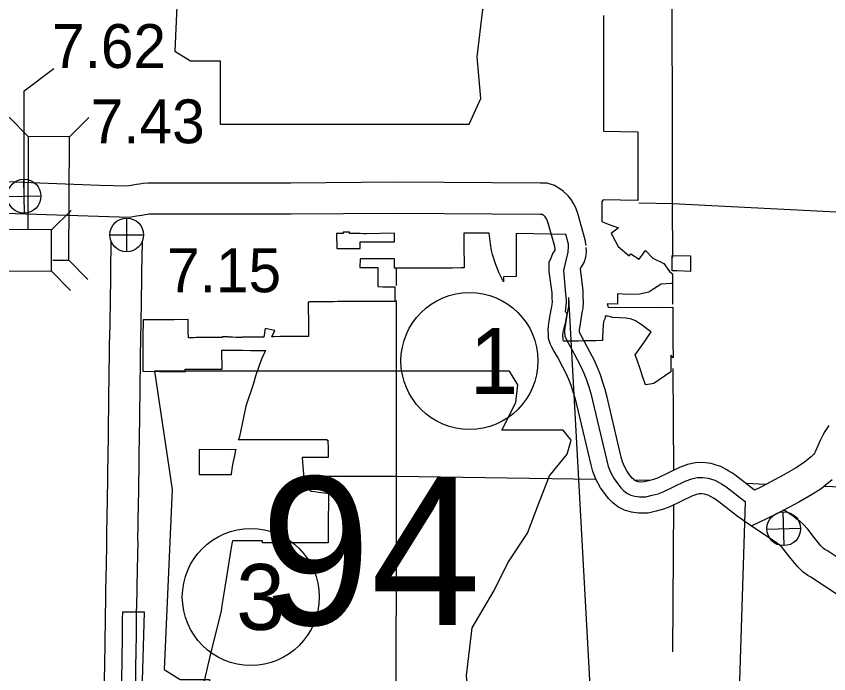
# Model space of a CAD drawing. Extents: x 77230 to 630905, y 790554 to 1662844.
# Drawn here: x 257973 to 273631, y 1561041 to 1573702 of the extents above; entities that cross this region are included whole.
import ezdxf

# ---------------------------------------------------------------- set-up
doc = ezdxf.new("R2010")
doc.units = 0
for name, color, linetype in [('Level 12', 7, 'Continuous'), ('Level 16', 7, 'Continuous'), ('Level 19', 7, 'Continuous'), ('Level 22', 7, 'Continuous'), ('Level 24', 7, 'Continuous'), ('Level 31', 7, 'Continuous'), ('Level 32', 7, 'Continuous'), ('Level 33', 7, 'Continuous'), ('Level 34', 7, 'Continuous'), ('Level 41', 7, 'Continuous')]:
    doc.layers.add(name, color=color, linetype=linetype)

msp = doc.modelspace()

# ---------------------------------------------------------------- linework, layer by layer
at = {"layer": 'Level 12'}
for points in [[(269292, 1573719), (269292, 1573484), (269291, 1572832), (269290, 1572832), (269290, 1572810), (269288, 1572810), (269288, 1572516), (269288, 1572510)], [(269288, 1572510), (269287, 1571489), (269954, 1571475), (269952, 1570152), (269285, 1570168), (269281, 1570168), (269257, 1570134), (269259, 1569896), (269260, 1569776), (269260, 1569750), (269381, 1569701), (269579, 1569627), (269438, 1569516), (269465, 1569474), (269575, 1569265), (269787, 1569086), (269816, 1569126), (269980, 1569024), (270102, 1569188), (270242, 1569044), (270452, 1568939), (270560, 1568788), (270617, 1568741), (270619, 1568611), (270619, 1568562), (270615, 1568561), (270596, 1568558), (270399, 1568546), (270262, 1568456), (270163, 1568390), (269984, 1568350), (269768, 1568346), (269557, 1568357), (269557, 1568306), (269558, 1568157), (269362, 1568162), (269380, 1568100), (270306, 1568094), (270623, 1568098), (270625, 1567700), (270628, 1567453), (270628, 1567418), (270631, 1567121), (270587, 1567173), (270586, 1567134), (270586, 1567109), (270586, 1566856), (270262, 1566631), (270192, 1566620), (270097, 1566604), (270043, 1566770), (270002, 1566891), (269932, 1567098), (269903, 1567179), (270067, 1567416), (270092, 1567452), (270210, 1567622), (270179, 1567647), (270015, 1567768), (269997, 1567780), (269967, 1567797), (269904, 1567837), (269828, 1567871), (269729, 1567891), (269469, 1567903), (269399, 1567919), (269375, 1567925), (269320, 1567926), (269319, 1567888), (269289, 1567823), (269280, 1567659), (269272, 1567505), (269269, 1567465), (269269, 1567455), (269252, 1567455), (269141, 1567453), (269045, 1567452), (269031, 1567451), (268999, 1567451), (268921, 1567449), (268811, 1567447), (268548, 1567444), (268522, 1567444), (268515, 1567476), (268511, 1567504), (268508, 1567532), (268508, 1567560), (268509, 1567588), (268509, 1567592), (268510, 1567597), (268512, 1567616), (268516, 1567644), (268563, 1567827), (268591, 1567966), (268586, 1567981), (268588, 1567981), (268559, 1568008), (268577, 1568191), (268576, 1568229), (268558, 1568427)], [(268558, 1568427), (268526, 1568804), (268531, 1568808), (268524, 1568808), (268578, 1569025), (268609, 1569159), (268613, 1569274), (268615, 1569310), (268568, 1569481), (268563, 1569499), (267939, 1569511), (267607, 1569516), (267608, 1569341), (267609, 1568956), (267609, 1568836), (267609, 1568690), (267363, 1568683), (267361, 1568586), (267270, 1568766), (267245, 1568840), (267209, 1568936), (267152, 1569113), (267133, 1569192), (267115, 1569317), (267084, 1569526), (266599, 1569526), (266599, 1569441), (266600, 1569352), (266601, 1569264), (266601, 1569194), (266601, 1569124), (266603, 1569053), (266603, 1568969), (266603, 1568855), (266540, 1568855), (266383, 1568853), (266348, 1568853), (266312, 1568853), (266242, 1568852), (266172, 1568852), (266120, 1568851), (266102, 1568852), (266032, 1568851), (265961, 1568850), (265947, 1568851), (265891, 1568850), (265821, 1568850), (265751, 1568849), (265737, 1568849), (265727, 1568849), (265680, 1568849), (265610, 1568849), (265540, 1568850), (265470, 1568850), (265400, 1568850), (265288, 1568851), (265265, 1568851), (265265, 1568867), (265264, 1569031), (264598, 1569030), (264597, 1568865), (264645, 1568865), (264730, 1568866), (264814, 1568866), (264942, 1568866), (264940, 1568704), (264940, 1568600), (264941, 1568496), (265036, 1568492), (265131, 1568493), (265241, 1568494), (265268, 1568494), (265269, 1568378), (265270, 1568230), (265271, 1568206), (265208, 1568208), (265123, 1568207), (265030, 1568207), (264938, 1568207), (264849, 1568207), (264764, 1568207), (264679, 1568207), (264609, 1568207), (264595, 1568207), (264510, 1568206), (264426, 1568206), (264341, 1568206), (264280, 1568206), (264257, 1568206), (264172, 1568206), (264088, 1568205), (264003, 1568205), (263979, 1568205), (263952, 1568205), (263918, 1568205), (263839, 1568205), (263789, 1568204), (263630, 1568201), (263630, 1568198), (263599, 1568198)], [(263599, 1568198), (263599, 1568173), (263599, 1568169), (263600, 1568074), (263601, 1567994), (263602, 1567915), (263603, 1567835), (263604, 1567756), (263605, 1567676), (263606, 1567532), (263519, 1567532), (263454, 1567532), (263374, 1567532), (263295, 1567532), (263215, 1567532), (263135, 1567532), (263056, 1567532), (262939, 1567531), (262899, 1567527), (262953, 1567650), (262772, 1567689), (262772, 1567687), (262743, 1567524), (262699, 1567524), (262638, 1567524), (262624, 1567524), (262577, 1567524), (262516, 1567524), (262502, 1567524), (262448, 1567524), (262387, 1567524), (262336, 1567524), (262326, 1567524), (262327, 1567517), (262266, 1567517), (262204, 1567518), (262143, 1567519), (262057, 1567519), (262058, 1567528), (261938, 1567526), (261938, 1567518), (261742, 1567517), (261596, 1567513), (261437, 1567513), (261400, 1567511), (261289, 1567511), (261287, 1567624), (261287, 1567707), (261286, 1567767), (261284, 1567831), (261283, 1567863), (261013, 1567857), (260416, 1567855), (260413, 1567518), (260412, 1567360), (260412, 1567310), (260411, 1567261), (260410, 1566964), (260410, 1566865), (260737, 1566862), (261225, 1566857), (261225, 1566909), (261278, 1566909), (261345, 1566909), (261940, 1566908), (261937, 1567273), (262339, 1567269), (262486, 1567268), (262626, 1567267), (262652, 1567266), (262778, 1567265), (262698, 1567098), (262655, 1566974), (262641, 1566937), (262581, 1566772), (262536, 1566611), (262399, 1566196), (262271, 1565580), (262259, 1565580), (262251, 1565550), (262278, 1565550), (262298, 1565549), (262315, 1565549), (262361, 1565549), (262384, 1565549), (262411, 1565549), (262433, 1565549), (262461, 1565549), (262483, 1565549), (262512, 1565549), (262533, 1565549), (262562, 1565549), (262582, 1565549), (262611, 1565550), (262633, 1565550), (262661, 1565550), (262684, 1565550), (262712, 1565550), (262721, 1565550), (262736, 1565550)], [(262736, 1565550), (262762, 1565550), (262783, 1565550), (262812, 1565550), (262833, 1565550), (262861, 1565550), (262885, 1565550), (262934, 1565550), (262955, 1565550), (262965, 1565550), (262984, 1565550), (263005, 1565550), (263056, 1565550), (263078, 1565550), (263106, 1565550), (263128, 1565550), (263157, 1565550), (263178, 1565550), (263208, 1565550), (263229, 1565550), (263266, 1565550), (263288, 1565550), (263334, 1565550), (263356, 1565551), (263457, 1565551), (263593, 1565551), (263617, 1565551), (263701, 1565551), (263957, 1565551), (263958, 1565541), (263980, 1565541), (263983, 1565373), (263985, 1565221), (263985, 1565203), (263619, 1565206), (263480, 1565207), (263495, 1565029), (263507, 1564886), (263509, 1564857), (263521, 1564711), (263574, 1564648), (263606, 1564608), (263649, 1564557), (263658, 1564556), (263727, 1564547), (263800, 1564537), (263962, 1564515), (263988, 1564512), (263988, 1564338), (263988, 1564273), (263988, 1564208), (263987, 1564143), (263987, 1564073), (263987, 1564013), (263987, 1563948), (263987, 1563883), (263987, 1563801), (263987, 1563741), (263986, 1563560), (262718, 1563560), (262718, 1563601), (262676, 1563600), (262232, 1563597), (262200, 1563598), (262155, 1563597), (262138, 1563597), (262134, 1563574), (262129, 1563541), (262127, 1563533), (262123, 1563511), (262095, 1563348), (262026, 1562908), (261955, 1562472), (261936, 1562356), (261920, 1562252), (261916, 1562223), (261913, 1562223), (261801, 1561765), (261706, 1561374), (261591, 1560901)], [(260407, 1560906), (260447, 1562228), (260422, 1562228), (260358, 1562228), (260293, 1562228), (260228, 1562229), (260163, 1562229), (260054, 1562229), (260019, 1562229), (260018, 1562195), (260017, 1562129), (260017, 1562089), (260015, 1561981), (260015, 1561980), (260011, 1561737), (259999, 1560907)]]:
    msp.add_lwpolyline(points, dxfattribs=at)
for points in [[(264598, 1569231), (264599, 1569359), (265261, 1569359), (265260, 1569523), (264721, 1569515), (264666, 1569515), (264599, 1569516), (264558, 1569516), (264392, 1569517), (264392, 1569543), (264275, 1569543), (264275, 1569518), (264269, 1569518), (264146, 1569518), (264150, 1569231), (264258, 1569231), (264308, 1569231), (264358, 1569231), (264408, 1569231), (264551, 1569231)], [(270966, 1568788), (270705, 1568797), (270616, 1568800), (270614, 1569093), (270965, 1569088)], [(262123, 1564876), (262124, 1564889), (262129, 1564936), (262134, 1564984), (262136, 1564996), (262155, 1565093), (262180, 1565215), (262184, 1565236), (262207, 1565345), (262211, 1565360), (262032, 1565353), (261495, 1565356), (261495, 1565307), (261495, 1565247), (261495, 1565244), (261495, 1565187), (261495, 1565127), (261495, 1565084), (261495, 1565067), (261495, 1564952), (261495, 1564950), (261495, 1564877), (261501, 1564878), (261581, 1564877), (261662, 1564877), (261742, 1564877), (261823, 1564877), (261906, 1564876), (262060, 1564876), (262082, 1564876)]]:
    msp.add_lwpolyline(points, close=True, dxfattribs=at)
at = {"layer": 'Level 16'}
for points in [[(270624, 1569055), (270618, 1570100), (270613, 1575390), (270606, 1578044)], [(269972, 1570111), (270620, 1570098), (275927, 1569829), (281179, 1569772), (286451, 1569711), (286567, 1569709)], [(265295, 1568857), (265295, 1568518)], [(270628, 1568157), (270626, 1568599)], [(265295, 1568230), (265296, 1564839), (265286, 1559484), (265275, 1554204)], [(270645, 1564955), (270635, 1566916)], [(269149, 1564779), (265296, 1564841), (263511, 1564836)], [(270184, 1564762), (269895, 1564767)], [(272410, 1564688), (272049, 1564702)], [(278691, 1564539), (275885, 1564557), (273544, 1564646)], [(270627, 1561463), (270644, 1564293)]]:
    msp.add_lwpolyline(points, dxfattribs=at)
at = {"layer": 'Level 19'}
for p, q in [((258205, 1571386), (257834, 1571761)), ((258997, 1571382), (259373, 1571753)), ((258205, 1571386), (258195, 1569610)), ((258997, 1571382), (258205, 1571386)), ((258984, 1569006), (258997, 1571382)), ((258653, 1569588), (259029, 1569959)), ((258679, 1569007), (258984, 1569006)), ((258984, 1569006), (259355, 1568630)), ((258649, 1568796), (259020, 1568420))]:
    msp.add_line(p, q, dxfattribs=at)
msp.add_lwpolyline([(256273, 1568809), (258649, 1568796), (258653, 1569588), (256277, 1569601)], close=True, dxfattribs=at)
at = {"layer": 'Level 22'}
for points in [[(259576, 1570445), (257771, 1570514), (257760, 1569905)], [(268954, 1569286), (268937, 1569398), (268797, 1569902), (268756, 1570013), (268714, 1570096), (268666, 1570174), (268612, 1570247), (268513, 1570335), (268428, 1570392), (268344, 1570442), (268204, 1570485), (268074, 1570487), (265294, 1570505), (263264, 1570491), (260510, 1570489), (260419, 1570483), (260351, 1570470), (260291, 1570460), (260186, 1570441), (260112, 1570427), (259576, 1570445)], [(268361, 1569195), (268350, 1569271), (268225, 1569718), (268204, 1569774), (268190, 1569803), (268169, 1569837), (268167, 1569840), (268145, 1569859), (268106, 1569885), (268104, 1569887), (268068, 1569887), (265294, 1569905), (263266, 1569891), (260531, 1569889), (260498, 1569887), (260458, 1569879), (260394, 1569868), (260292, 1569850), (260155, 1569826), (257760, 1569905)], [(259796, 1568795), (259804, 1569359)], [(260396, 1568787), (260400, 1569050), (260404, 1569375)], [(273811, 1562552), (273284, 1562899), (273229, 1562932), (273137, 1562996), (273079, 1563055), (273035, 1563097), (272877, 1563294), (272762, 1563442), (272719, 1563491), (272716, 1563494), (272676, 1563523), (272598, 1563581), (272103, 1563909), (271997, 1563982), (271944, 1564022), (271894, 1564056), (271515, 1564350), (271469, 1564384), (271445, 1564401), (271409, 1564422), (271366, 1564446), (271309, 1564478), (271277, 1564488), (271239, 1564500), (271183, 1564506), (271136, 1564505), (271081, 1564493), (270990, 1564458), (270567, 1564258), (270444, 1564209), (270305, 1564173), (270149, 1564136), (269965, 1564132), (269827, 1564149), (269696, 1564190), (269567, 1564255), (269464, 1564338), (269388, 1564414), (269314, 1564511), (269230, 1564623), (269148, 1564776), (269085, 1564934), (269050, 1565066), (268776, 1566226), (268744, 1566350), (268705, 1566470), (268666, 1566594), (268619, 1566709), (268571, 1566824), (268506, 1566943), (268401, 1567144), (268332, 1567262), (268296, 1567332), (268268, 1567380), (268228, 1567496), (268228, 1567583), (268225, 1567649), (268233, 1567745), (268246, 1567824), (268258, 1567913), (268293, 1568115), (268302, 1568154), (268304, 1568203), (268300, 1568278), (268299, 1568373), (268245, 1568787), (268242, 1568863), (268246, 1568968), (268279, 1569053), (268315, 1569132), (268359, 1569200), (268358, 1569229)], [(272200, 1564577), (271881, 1564826), (271822, 1564870), (271766, 1564909), (271705, 1564944), (271657, 1564971), (271549, 1565030), (271461, 1565059), (271363, 1565090), (271207, 1565107), (271063, 1565103), (270910, 1565069), (270754, 1565011), (270328, 1564809), (270256, 1564780), (270160, 1564755), (270072, 1564734), (269996, 1564733), (269955, 1564738), (269922, 1564748), (269895, 1564762), (269865, 1564786), (269840, 1564810), (269793, 1564872), (269737, 1564947), (269693, 1565030), (269655, 1565123), (269633, 1565211), (269358, 1566369), (269321, 1566516), (269277, 1566652), (269231, 1566799), (269173, 1566940), (269112, 1567085), (269035, 1567225), (268926, 1567434), (268858, 1567552), (268827, 1567610), (268826, 1567637), (268829, 1567672), (268840, 1567737), (268851, 1567821), (268881, 1567995), (268899, 1568073), (268904, 1568208), (268900, 1568297), (268899, 1568414), (268844, 1568840), (268843, 1568844), (268844, 1568844), (268864, 1568875), (268919, 1568958), (268948, 1569062), (268961, 1569167), (268958, 1569252)], [(259773, 1567510), (259774, 1567545), (259781, 1567783), (259781, 1567791), (259782, 1567818), (259788, 1568216), (259788, 1568245), (259794, 1568636), (259794, 1568665), (259796, 1568795)], [(260373, 1567493), (260374, 1567528), (260381, 1567766), (260381, 1567774), (260382, 1567806), (260388, 1568208), (260388, 1568236), (260394, 1568628), (260394, 1568656), (260396, 1568787)], [(259755, 1566165), (259758, 1566404), (259759, 1566417), (259759, 1566464), (259762, 1566681), (259763, 1566786), (259764, 1566838), (259769, 1567200), (259769, 1567214), (259772, 1567451), (259773, 1567493), (259773, 1567510)], [(260355, 1566157), (260358, 1566396), (260358, 1566409), (260359, 1566456), (260362, 1566673), (260363, 1566778), (260364, 1566831), (260369, 1567192), (260369, 1567206), (260372, 1567438), (260373, 1567476), (260373, 1567493)], [(259744, 1565258), (259748, 1565617), (259748, 1565634), (259753, 1565949), (259753, 1565987), (259754, 1566041), (259755, 1566165)], [(260344, 1565250), (260348, 1565609), (260348, 1565627), (260352, 1565941), (260353, 1565979), (260354, 1566034), (260355, 1566157)], [(273634, 1565823), (273557, 1565708), (273515, 1565636), (273468, 1565531), (273372, 1565311), (273359, 1565289), (273345, 1565271), (273295, 1565219), (273135, 1565093), (272989, 1564998), (272766, 1564871), (272583, 1564774), (272335, 1564642), (272200, 1564577)], [(259739, 1564899), (259744, 1565258)], [(260339, 1564891), (260344, 1565250)], [(259736, 1564702), (259738, 1564824), (259739, 1564899)], [(260336, 1564691), (260338, 1564815), (260339, 1564891)], [(273699, 1564773), (273485, 1564604), (273301, 1564485), (273055, 1564345), (272863, 1564243), (272606, 1564107), (272138, 1563881)], [(259732, 1564488), (259736, 1564702)], [(260332, 1564477), (260336, 1564691)], [(259719, 1563551), (259717, 1563642), (259718, 1563699), (259718, 1563706), (259721, 1563840), (259721, 1563855), (259723, 1563947), (259723, 1563960), (259723, 1563990), (259725, 1564095), (259725, 1564098), (259727, 1564209), (259728, 1564242), (259729, 1564307), (259730, 1564350), (259730, 1564391), (259732, 1564488)], [(260319, 1563562), (260317, 1563643), (260318, 1563689), (260318, 1563696), (260321, 1563829), (260321, 1563844), (260323, 1563936), (260323, 1563950), (260323, 1563980), (260325, 1564084), (260325, 1564088), (260327, 1564198), (260328, 1564232), (260329, 1564297), (260330, 1564340), (260330, 1564380), (260332, 1564477)], [(274149, 1563047), (273605, 1563406), (273555, 1563436), (273527, 1563455), (273500, 1563483), (273476, 1563506), (273348, 1563666), (273226, 1563822), (273140, 1563923), (273079, 1563972), (273031, 1564007), (272944, 1564072), (272759, 1564194)], [(259712, 1563140), (259714, 1563251), (259715, 1563266), (259717, 1563392), (259718, 1563411), (259720, 1563509), (259719, 1563551)], [(260312, 1563128), (260314, 1563239), (260315, 1563254), (260317, 1563380), (260318, 1563399), (260320, 1563508), (260319, 1563562)], [(259702, 1562658), (259702, 1562659), (259712, 1563140)], [(260302, 1562646), (260302, 1562647), (260312, 1563128)], [(259674, 1560825), (259681, 1561311), (259681, 1561343), (259683, 1561494), (259687, 1561777), (259690, 1561963), (259691, 1562086), (259693, 1562232), (259696, 1562379), (259702, 1562660)], [(260274, 1560816), (260280, 1561302), (260281, 1561334), (260283, 1561486), (260287, 1561768), (260290, 1561955), (260291, 1562077), (260293, 1562223), (260296, 1562367), (260302, 1562646)]]:
    msp.add_lwpolyline(points, dxfattribs=at)
at = {"layer": 'Level 24'}
for points in [[(260839, 1578780), (261181, 1576496), (261029, 1573032), (261333, 1572842), (261904, 1572842), (261904, 1571624), (266701, 1571624), (266929, 1572119), (266853, 1572918), (266967, 1573832), (267386, 1574555), (267652, 1575088), (268033, 1575659), (268261, 1576268), (268452, 1576763), (268794, 1577181), (268870, 1577448), (268718, 1577638), (267538, 1577638), (267805, 1578171), (267843, 1578514), (267685, 1578777)], [(260634, 1566870), (260976, 1564586), (260824, 1561123), (261129, 1560932), (261700, 1560932), (261700, 1559714), (266496, 1559714), (266724, 1560209), (266648, 1561008), (266762, 1561922), (267181, 1562645), (267447, 1563178), (267828, 1563749), (268056, 1564358), (268247, 1564853), (268589, 1565272), (268665, 1565538), (268513, 1565728), (267333, 1565728), (267600, 1566261), (267638, 1566604), (267480, 1566867)]]:
    msp.add_lwpolyline(points, close=True, dxfattribs=at)
at = {"layer": 'Level 32'}
msp.add_lwpolyline([(258123, 1570238), (258125, 1572268), (258700, 1572695)], dxfattribs=at)
at = {"layer": 'Level 33'}
for centre in [(266707, 1567064), (262493, 1562519)]:
    msp.add_circle(centre, 1320, dxfattribs=at)
at = {"layer": 'Level 34'}
for p, q in [((258131, 1569912), (258116, 1570563)), ((257798, 1570230), (258449, 1570245)), ((260101, 1569166), (260101, 1569816)), ((259776, 1569491), (260426, 1569491)), ((272770, 1563508), (272755, 1564159)), ((272437, 1563826), (273088, 1563841))]:
    msp.add_line(p, q, dxfattribs=at)
for centre, radius in [((258123, 1570238), 326), ((260101, 1569491), 325), ((272763, 1563833), 326)]:
    msp.add_circle(centre, radius, dxfattribs=at)
at = {"layer": 'Level 41'}
for points in [[(268613, 1568288), (268618, 1568206), (268614, 1568112), (268601, 1568053), (268568, 1567865), (268556, 1567779), (268545, 1567707), (268539, 1567642), (268544, 1567534), (268607, 1567414), (268676, 1567296), (268783, 1567090), (268854, 1566960), (268909, 1566830), (268962, 1566702), (269005, 1566565), (269045, 1566437), (269080, 1566301), (269355, 1565142), (269383, 1565033), (269433, 1564909), (269495, 1564792), (269565, 1564700), (269625, 1564621), (269674, 1564572), (269738, 1564520), (269814, 1564482), (269894, 1564457), (269982, 1564446), (270109, 1564449), (270229, 1564477), (270346, 1564508), (270442, 1564546), (270867, 1564747), (270992, 1564794), (271098, 1564818), (271196, 1564820), (271304, 1564809), (271373, 1564787), (271435, 1564767), (271518, 1564721), (271564, 1564695), (271613, 1564667), (271654, 1564638), (271706, 1564599), (272025, 1564351)], [(268613, 1568288), (270860, 1527493), (272025, 1564351)]]:
    msp.add_lwpolyline(points, dxfattribs=at)

# ---------------------------------------------------------------- texts
at = {"layer": 'Level 24'}
msp.add_text('94', height=2851.2, dxfattribs=at).set_placement((262682, 1561982))
at = {"layer": 'Level 31'}
msp.add_text('7.62', height=844.8, dxfattribs=at).set_placement((258661, 1572706))
at = {"layer": 'Level 32'}
for s, p in [('7.43', (259406, 1571256)), ('7.15', (260879, 1568387))]:
    msp.add_text(s, height=844.8, dxfattribs=at).set_placement(p)
at = {"layer": 'Level 33'}
for s, p in [('1', (266707, 1566430)), ('3', (262210, 1561886))]:
    msp.add_text(s, height=1267, dxfattribs=at).set_placement(p)

doc.saveas('drawing.dxf')
